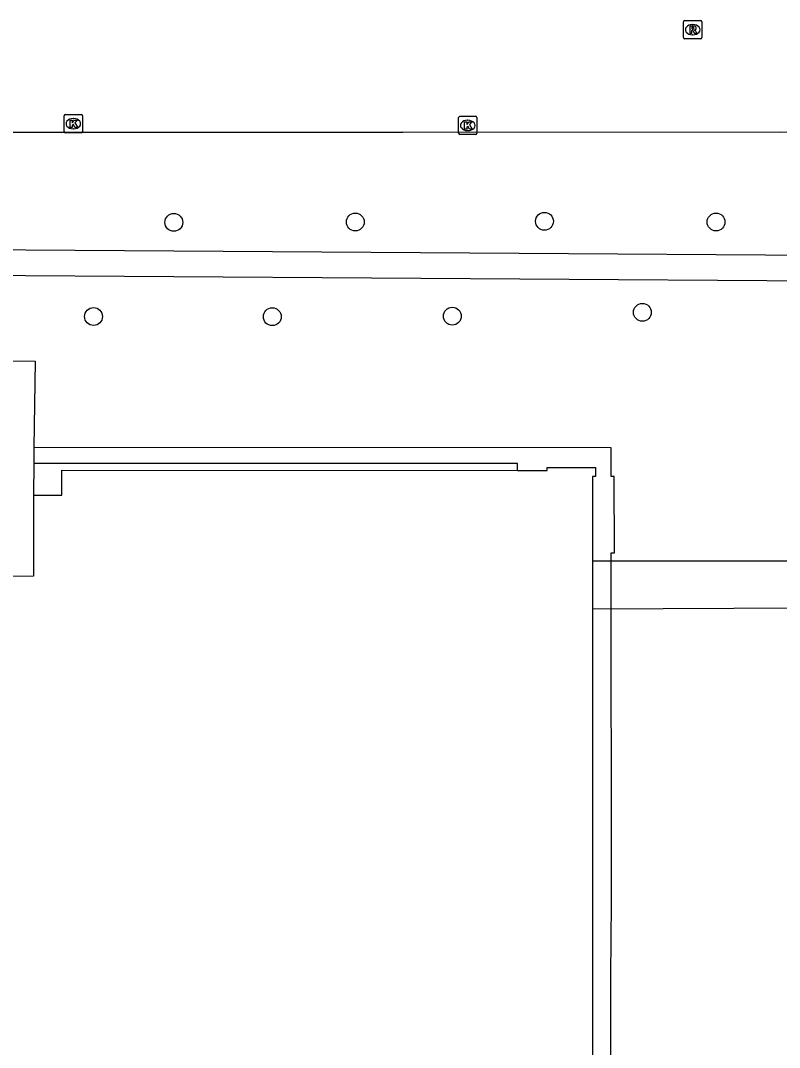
# Model space of a CAD drawing. Extents: x 161477 to 163040, y 383680 to 384868.
# Drawn here: x 162352.6 to 162394.2, y 384321.7 to 384377.9 of the extents above; entities that cross this region are included whole.
import ezdxf

# ---------------------------------------------------------------- set-up
doc = ezdxf.new("R2010")
doc.units = 0
for name, color, linetype in [('IMGEO_Boom', 7, 'Continuous'), ('IMGEO_Dek', 7, 'Continuous'), ('IMGEO_Groenvoorziening', 7, 'Continuous'), ('IMGEO_Kolk', 7, 'Continuous'), ('IMGEO_Pand', 7, 'Continuous'), ('IMGEO_Rijbaan_lokaal_open', 7, 'Continuous'), ('IMGEO_Rioolput', 7, 'Continuous'), ('IMGEO_Voetpad_gesloten', 7, 'Continuous'), ('IMGEO_Voetpad_open', 7, 'Continuous')]:
    doc.layers.add(name, color=color, linetype=linetype)

msp = doc.modelspace()

# ---------------------------------------------------------------- linework, layer by layer
at = {"layer": 'IMGEO_Boom'}
for centre in [(162360.99, 384366.87), (162370.94, 384366.89), (162381.31, 384366.93), (162390.72, 384366.89), (162356.59, 384361.71), (162366.39, 384361.7), (162376.26, 384361.73), (162386.68, 384361.94)]:
    msp.add_circle(centre, 0.489, dxfattribs=at)
at = {"layer": 'IMGEO_Dek'}
msp.add_lwpolyline([(162408.927, 384348.312), (162408.569, 384348.312), (162388.92, 384348.302), (162385.463, 384348.301), (162383.953, 384348.301), (162383.952, 384345.692), (162391.703, 384345.723), (162403.087, 384345.768), (162403.087, 384345.834), (162405.937, 384345.819), (162405.935, 384345.509), (162408.905, 384345.493)], close=True, dxfattribs=at)
at = {"layer": 'IMGEO_Groenvoorziening'}
msp.add_lwpolyline([(162383.947, 384251.889), (162384.962, 384251.915), (162384.967, 384268.885), (162384.971, 384274.205), (162384.979, 384288.629), (162384.963, 384308.831), (162384.951, 384325.591), (162384.994, 384329.543), (162384.964, 384348.768), (162385.157, 384348.769), (162385.134, 384352.94), (162384.967, 384352.939), (162384.968, 384354.519), (162353.319, 384354.538)], dxfattribs=at)
at = {"layer": 'IMGEO_Kolk'}
for p, q in [((162354.98, 384371.852), (162354.98, 384372.704)), ((162355.055, 384372.778), (162355.907, 384372.778)), ((162355.468, 384372.558), (162355.493, 384372.558)), ((162355.981, 384372.704), (162355.981, 384371.852)), ((162376.604, 384371.757), (162376.604, 384372.609)), ((162376.679, 384372.683), (162377.531, 384372.683)), ((162377.092, 384372.463), (162377.117, 384372.463)), ((162377.605, 384372.609), (162377.605, 384371.757)), ((162355.907, 384371.778), (162355.055, 384371.778)), ((162355.491, 384371.998), (162355.466, 384371.998)), ((162377.115, 384371.903), (162377.09, 384371.903)), ((162377.531, 384371.683), (162376.679, 384371.683))]:
    msp.add_line(p, q, dxfattribs=at)
for points in [[(162354.98, 384371.852), (162354.98, 384372.704)], [(162355.055, 384372.778), (162355.907, 384372.778)], [(162355.301, 384372.478), (162355.424, 384372.478), (162355.424, 384372.327), (162355.554, 384372.478), (162355.718, 384372.478), (162355.572, 384372.327), (162355.725, 384372.078), (162355.573, 384372.078), (162355.488, 384372.242), (162355.424, 384372.175), (162355.424, 384372.078), (162355.301, 384372.078), (162355.301, 384372.478)], [(162355.981, 384372.704), (162355.981, 384371.852)], [(162376.604, 384371.757), (162376.604, 384372.609)], [(162376.679, 384372.683), (162377.531, 384372.683)], [(162376.925, 384372.383), (162377.048, 384372.383), (162377.048, 384372.232), (162377.178, 384372.383), (162377.342, 384372.383), (162377.196, 384372.232), (162377.349, 384371.983), (162377.197, 384371.983), (162377.112, 384372.147), (162377.048, 384372.08), (162377.048, 384371.983), (162376.925, 384371.983), (162376.925, 384372.383)], [(162377.605, 384372.609), (162377.605, 384371.757)], [(162355.907, 384371.778), (162355.055, 384371.778)], [(162377.531, 384371.683), (162376.679, 384371.683)]]:
    msp.add_lwpolyline(points, dxfattribs=at)
for centre, start, end in [((162355.057, 384372.702), 91.552, 178.448), ((162355.057, 384372.702), 91.552, 178.448), ((162355.905, 384372.702), 1.552, 88.448), ((162355.905, 384372.702), 1.552, 88.448), ((162376.681, 384372.607), 91.552, 178.448), ((162376.681, 384372.607), 91.552, 178.448), ((162377.529, 384372.607), 1.552, 88.448), ((162377.529, 384372.607), 1.552, 88.448), ((162355.057, 384371.854), 181.552, 268.448), ((162355.057, 384371.854), 181.552, 268.448), ((162355.905, 384371.854), 271.552, 358.448), ((162355.905, 384371.854), 271.552, 358.448), ((162376.681, 384371.759), 181.552, 268.448), ((162376.681, 384371.759), 181.552, 268.448), ((162377.529, 384371.759), 271.552, 358.448), ((162377.529, 384371.759), 271.552, 358.448)]:
    msp.add_arc(centre, 0.0765, start, end, dxfattribs=at)
for centre, major_axis, ratio, start_param, end_param in [((162355.467, 384372.278), (-0.387, 0.002), 0.722429, 4.712389, 7.853982), ((162355.492, 384372.278), (-0.39, 0.002), 0.717154, 1.570796, 4.712389), ((162377.091, 384372.183), (-0.387, 0.002), 0.722429, 4.712389, 7.853982), ((162377.116, 384372.183), (-0.39, 0.002), 0.717154, 1.570796, 4.712389)]:
    msp.add_ellipse(centre, major_axis=major_axis, ratio=ratio, start_param=start_param, end_param=end_param, dxfattribs=at)
at = {"layer": 'IMGEO_Pand'}
for points in [[(162353.304, 384351.921), (162354.855, 384351.919), (162354.852, 384353.291), (162379.838, 384353.278)], [(162379.838, 384353.278), (162381.468, 384353.277), (162381.468, 384353.437), (162384.102, 384353.446), (162384.104, 384352.936), (162383.954, 384352.936), (162383.933, 384268.831), (162383.947, 384251.889)], [(162353.304, 384351.921), (162353.303, 384347.483), (162350.161, 384347.467), (162350.146, 384329.545), (162350.016, 384329.545), (162350.016, 384329.645), (162349.595, 384329.63)]]:
    msp.add_lwpolyline(points, dxfattribs=at)
at = {"layer": 'IMGEO_Rijbaan_lokaal_open'}
msp.add_lwpolyline([(162423.885, 384371.708), (162422.293, 384371.749), (162409.717, 384371.797), (162394.185, 384371.816), (162373.552, 384371.801), (162351.862, 384371.801)], dxfattribs=at)
at = {"layer": 'IMGEO_Rioolput'}
for p, q in [((162389.014, 384377.93), (162389.866, 384377.93)), ((162388.939, 384377.004), (162388.939, 384377.856)), ((162389.427, 384377.71), (162389.452, 384377.71)), ((162389.94, 384377.856), (162389.94, 384377.004)), ((162389.866, 384376.93), (162389.014, 384376.93)), ((162389.45, 384377.15), (162389.425, 384377.15))]:
    msp.add_line(p, q, dxfattribs=at)
for points in [[(162389.014, 384377.93), (162389.866, 384377.93)], [(162388.939, 384377.004), (162388.939, 384377.856)], [(162389.528, 384377.628), (162389.276, 384377.63), (162389.276, 384377.23)], [(162389.276, 384377.23), (162389.4, 384377.23), (162389.4, 384377.392), (162389.411, 384377.392)], [(162389.454, 384377.549), (162389.4, 384377.549), (162389.4, 384377.468)], [(162389.4, 384377.468), (162389.452, 384377.468)], [(162389.458, 384377.363), (162389.529, 384377.23), (162389.669, 384377.23), (162389.604, 384377.356)], [(162389.94, 384377.856), (162389.94, 384377.004)], [(162389.866, 384376.93), (162389.014, 384376.93)]]:
    msp.add_lwpolyline(points, dxfattribs=at)
for centre, radius, start, end in [((162389.016, 384377.854), 0.0765, 91.552, 178.448), ((162389.016, 384377.854), 0.0765, 91.552, 178.448), ((162389.864, 384377.854), 0.0765, 1.552, 88.448), ((162389.864, 384377.854), 0.0765, 1.552, 88.448), ((162389.41, 384377.339), 0.0533, 26.0293, 88.6989), ((162389.436, 384377.657), 0.19, 274.7715, 282.9687), ((162389.46, 384377.453), 0.0964, 77.0061, 93.1865), ((162389.474, 384377.51), 0.0378, 276.6634, 79.6772), ((162389.527, 384377.518), 0.109, 350.3612, 89.416), ((162389.525, 384377.518), 0.112, 277.5842, 350.9817), ((162389.509, 384377.303), 0.108, 29.5134, 73.7905), ((162389.016, 384377.006), 0.0765, 181.552, 268.448), ((162389.016, 384377.006), 0.0765, 181.552, 268.448), ((162389.864, 384377.006), 0.0765, 271.552, 358.448), ((162389.864, 384377.006), 0.0765, 271.552, 358.448)]:
    msp.add_arc(centre, radius, start, end, dxfattribs=at)
for centre, major_axis, ratio, start_param, end_param in [((162389.426, 384377.43), (-0.387, 0.002), 0.722429, 4.712389, 7.853982), ((162389.451, 384377.43), (-0.39, 0.002), 0.717154, 1.570796, 4.712389)]:
    msp.add_ellipse(centre, major_axis=major_axis, ratio=ratio, start_param=start_param, end_param=end_param, dxfattribs=at)
at = {"layer": 'IMGEO_Voetpad_gesloten'}
msp.add_lwpolyline([(162408.927, 384348.312), (162408.569, 384348.312), (162388.92, 384348.302), (162385.463, 384348.301), (162383.953, 384348.301), (162383.952, 384345.692), (162391.703, 384345.723), (162403.087, 384345.768), (162403.087, 384345.834), (162405.937, 384345.819), (162405.935, 384345.509), (162408.905, 384345.493), (162408.927, 384348.312)], dxfattribs=at)
at = {"layer": 'IMGEO_Voetpad_open'}
for points in [[(162350.205, 384371.52), (162350.158, 384365.377), (162425.894, 384364.863), (162425.896, 384365.557), (162425.914, 384370.45), (162425.917, 384371.315)], [(162426.026, 384342.251), (162426.025, 384343.013), (162426.009, 384351.609), (162426.015, 384362.361), (162426.015, 384363.448), (162350.145, 384363.962), (162350.123, 384359.283), (162353.385, 384359.268), (162353.319, 384354.538)], [(162353.319, 384354.538), (162353.307, 384353.648)], [(162353.307, 384353.648), (162353.304, 384351.921)], [(162379.838, 384353.278), (162379.838, 384353.652), (162353.307, 384353.648)]]:
    msp.add_lwpolyline(points, dxfattribs=at)

doc.saveas('drawing.dxf')
